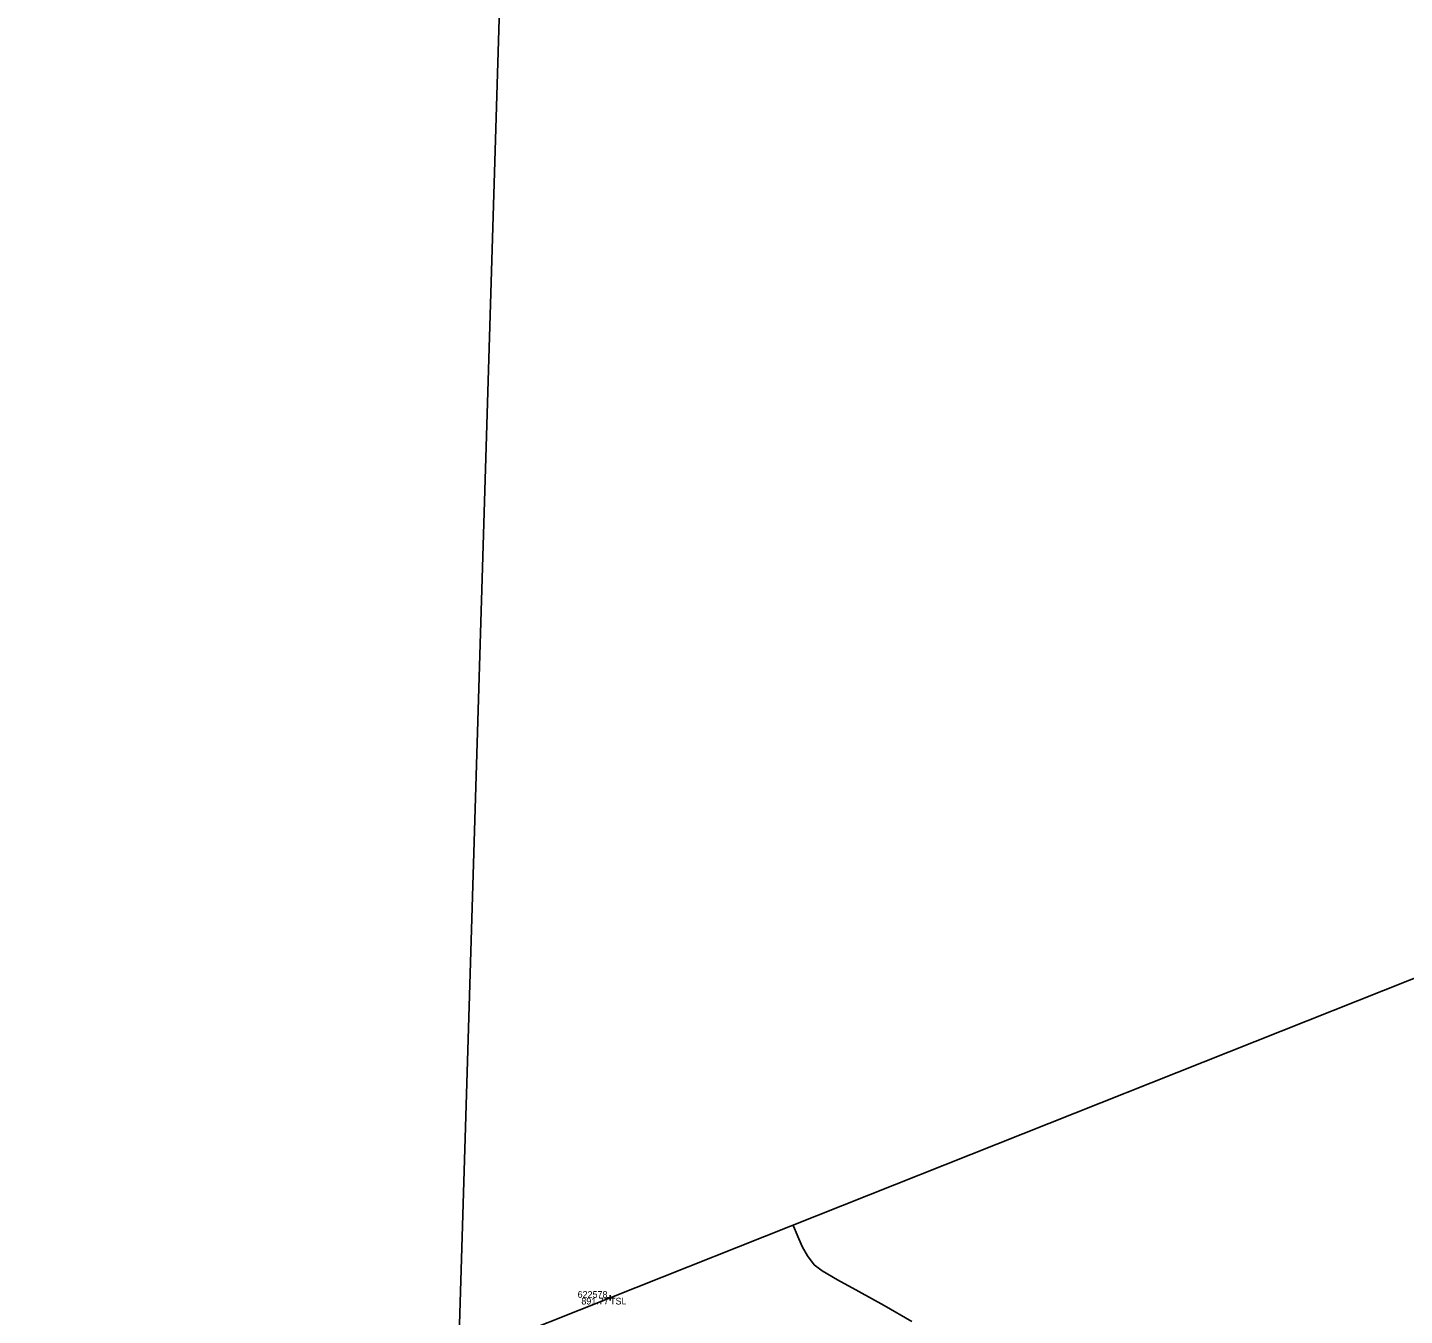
# Model space of a CAD drawing. Extents: x 1957117 to 1971063, y 701601 to 715861.
# Drawn here: x 1966403.5 to 1966475.7, y 709528.3 to 709595.7 of the extents above; entities that cross this region are included whole.
import ezdxf

# ---------------------------------------------------------------- set-up
doc = ezdxf.new("R2010")
doc.units = 0
for name, color, linetype in [('DT_X_Contour_Minor', 7, 'Continuous'), ('DT_X_TIN_Hull', 7, 'Continuous'), ('DV_X_Property_Line', 7, 'Continuous'), ('PV_P_Drive', 7, 'Continuous'), ('PV_P_Shoulder', 7, 'Continuous'), ('RS_Raster1', 7, 'Continuous'), ('SC_Scratch1', 7, 'Continuous'), ('SC_Shading5', 7, 'Continuous')]:
    doc.layers.add(name, color=color, linetype=linetype)

msp = doc.modelspace()

# ---------------------------------------------------------------- linework, layer by layer
at = {"layer": 'DT_X_Contour_Minor'}
msp.add_lwpolyline([(1966443.612, 709532.994), (1966443.642, 709532.937), (1966443.7, 709532.811), (1966443.789, 709532.601), (1966443.919, 709532.283), (1966444.117, 709531.844), (1966444.378, 709531.378), (1966444.726, 709530.906), (1966445.138, 709530.601), (1966445.948, 709530.129), (1966447.065, 709529.514), (1966448.396, 709528.78), (1966449.849, 709527.953)], dxfattribs=at)
msp.add_lwpolyline([(1966443.612, 709532.994), (1966443.642, 709532.937), (1966443.7, 709532.811), (1966443.789, 709532.601), (1966443.919, 709532.283), (1966444.117, 709531.844), (1966444.378, 709531.378), (1966444.726, 709530.906), (1966445.138, 709530.601), (1966445.948, 709530.129), (1966447.065, 709529.514), (1966448.396, 709528.78), (1966449.849, 709527.953)], dxfattribs=at)
at = {"layer": 'DT_X_TIN_Hull'}
msp.add_lwpolyline([(1966705.312, 709644.884), (1966663.171, 709626.843), (1966621.589, 709608.696), (1966571.286, 709587.253), (1966481.433, 709548.015), (1966434.029, 709529.188), (1966335.694, 709490.202), (1966288.852, 709472.642), (1966243.191, 709453.495), (1966205.697, 709435.643), (1966157.25, 709420.758), (1966064.54, 709376.119), (1966029.466, 709344.118), (1965978.457, 709319.011), (1965934.076, 709300.942), (1965832.751, 709273.707), (1965694.094, 709227.885), (1965654.853, 709209.386), (1965525.495, 709135.113)], dxfattribs=at)
at = {"layer": 'DV_X_Property_Line'}
msp.add_line((1966425.098, 709493.501), (1966466.987, 710872.065), dxfattribs=at)
at = {"layer": 'PV_P_Drive'}
for p, q in [((1966433.883, 709529.188), (1966434.175, 709529.188)), ((1966434.029, 709529.334), (1966434.029, 709529.042)), ((1966434.029, 709529.188), (1966434.029, 709529.188))]:
    msp.add_line(p, q, dxfattribs=at)
at = {"layer": 'SC_Shading5'}
for points in [[(1963589.678, 706586.994), (1963626.625, 706689.548), (1963651.76, 706746.832), (1963668.09, 706778.596), (1963682.768, 706805.402), (1963734.424, 706911.594), (1963826.849, 707116.717), (1963877.258, 707215.645), (1963964.981, 707354.472), (1964070.526, 707509.355), (1964132.574, 707601.994), (1964163.9, 707642.169), (1964191.2, 707685.167), (1964278.98, 707807.131), (1964326.11, 707874.364), (1964396.427, 707968.962), (1964508.519, 708133.679), (1964655.588, 708336.552), (1964745.319, 708429.172), (1964840.327, 708522.317), (1964988.178, 708660.245), (1965089.796, 708739.041), (1965251.743, 708835.216), (1965415.807, 708922.048), (1965866.2, 709149.38), (1966173.543, 709294.131), (1966283.627, 709338.196), (1966534.003, 709419.214), (1966689.084, 709471.266), (1967008.468, 709641.817), (1967166.677, 709750.124), (1967422.113, 709931.083), (1967818.707, 710198.831), (1968187.021, 710459.852), (1968360.589, 710592.493), (1968496.543, 710707.847), (1968606.427, 710809.378), (1968733.391, 710937.091), (1968807.28, 711025.4), (1968843.008, 711077.094), (1968863.233, 711106.099), (1968909.747, 711171.311), (1968974.133, 711279.559), (1969130.932, 711546.915), (1969247.433, 711744.686), (1969402.714, 712016.424), (1969505.287, 712191.789), (1969666.311, 712460.805), (1969771.586, 712639.896), (1969880.058, 712820.917), (1969964.994, 712955.706), (1969990.005, 713000.084), (1970030.065, 713068.479)], [(1963609.915, 706579.703), (1963646.615, 706681.572), (1963671.193, 706737.585), (1963687.092, 706768.511), (1963701.884, 706795.526), (1963753.906, 706902.469), (1963846.249, 707107.41), (1963895.973, 707204.994), (1963982.966, 707342.667), (1964088.35, 707497.312), (1964150.015, 707589.379), (1964181.502, 707629.761), (1964209.024, 707673.109), (1964296.517, 707794.674), (1964343.552, 707861.772), (1964413.958, 707956.489), (1964526.123, 708121.313), (1964672.104, 708322.686), (1964760.576, 708414.006), (1964855.195, 708506.77), (1965002.134, 708643.847), (1965101.925, 708721.226), (1965262.272, 708816.451), (1965425.685, 708902.939), (1965875.63, 709130.044), (1966182.13, 709274.398), (1966290.944, 709317.954), (1966540.737, 709398.785), (1966697.632, 709451.445), (1967019.644, 709623.399), (1967178.971, 709732.471), (1967434.35, 709913.39), (1967830.945, 710181.14), (1968199.774, 710442.525), (1968374.086, 710575.735), (1968510.806, 710691.739), (1968621.36, 710793.889), (1968749.296, 710922.58), (1968824.413, 711012.355), (1968860.678, 711064.827), (1968880.812, 711093.701), (1968927.778, 711159.547), (1968992.655, 711268.62), (1969149.476, 711536.015), (1969266.039, 711733.891), (1969421.336, 712005.657), (1969523.8, 712180.835), (1969684.812, 712449.831), (1969790.084, 712628.917), (1969898.385, 712809.653), (1969983.474, 712944.685), (1970008.657, 712989.367), (1970048.626, 713057.607)]]:
    msp.add_spline(points, degree=3, dxfattribs=at)

# ---------------------------------------------------------------- texts
at = {"layer": 'PV_P_Shoulder'}
msp.add_text('891.77', height=0.35, dxfattribs=at).set_placement((1966432.527, 709528.838))
at = {"layer": 'RS_Raster1'}
msp.add_text('622578', height=0.35, dxfattribs=at).set_placement((1966432.331, 709529.188))
at = {"layer": 'SC_Scratch1'}
msp.add_text('TSL', height=0.35, dxfattribs=at).set_placement((1966434.029, 709528.838))

doc.saveas('drawing.dxf')
